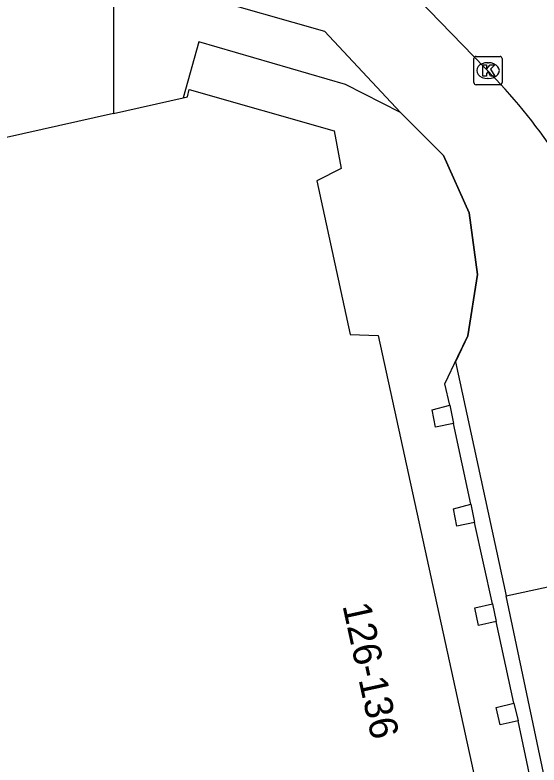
# Model space of a CAD drawing. Extents: x 162172 to 163187, y 382874 to 383684.
# Drawn here: x 163083.21 to 163101.77, y 383594.78 to 383621.33 of the extents above; entities that cross this region are included whole.
import ezdxf

# ---------------------------------------------------------------- set-up
doc = ezdxf.new("R2010")
doc.units = 0
for name, color, linetype in [('IMGEO_Fietspad_gesloten', 7, 'Continuous'), ('IMGEO_Kolk', 7, 'Continuous'), ('IMGEO_Pand', 7, 'Continuous'), ('IMGEO_Pand_nummerreeks', 7, 'Continuous'), ('IMGEO_Pand_overbouw', 7, 'Continuous'), ('IMGEO_Voetpad_open', 7, 'Continuous')]:
    doc.layers.add(name, color=color, linetype=linetype)

msp = doc.modelspace()

# ---------------------------------------------------------------- linework, layer by layer
at = {"layer": 'IMGEO_Fietspad_gesloten'}
msp.add_lwpolyline([(163100.246, 383619.065), (163095.531, 383623.925), (163092.052, 383627.661), (163090.911, 383628.782)], dxfattribs=at)
msp.add_arc((163084.718, 383604.483), 21.301, 22.1949, 43.2002, dxfattribs=at)
at = {"layer": 'IMGEO_Kolk'}
for p, q in [((163099.542, 383619.865), (163100.394, 383619.865)), ((163099.467, 383618.939), (163099.467, 383619.791)), ((163099.955, 383619.645), (163099.98, 383619.645)), ((163100.468, 383619.791), (163100.468, 383618.939)), ((163099.978, 383619.085), (163099.953, 383619.085)), ((163100.394, 383618.865), (163099.542, 383618.865))]:
    msp.add_line(p, q, dxfattribs=at)
for points in [[(163099.542, 383619.865), (163100.394, 383619.865)], [(163099.467, 383618.939), (163099.467, 383619.791)], [(163099.788, 383619.565), (163099.911, 383619.565), (163099.911, 383619.414), (163100.041, 383619.565), (163100.205, 383619.565), (163100.059, 383619.414), (163100.212, 383619.165), (163100.06, 383619.165), (163099.975, 383619.329), (163099.911, 383619.262), (163099.911, 383619.165), (163099.788, 383619.165), (163099.788, 383619.565)], [(163100.468, 383619.791), (163100.468, 383618.939)], [(163100.394, 383618.865), (163099.542, 383618.865)]]:
    msp.add_lwpolyline(points, dxfattribs=at)
for centre, start, end in [((163099.544, 383619.789), 91.552, 178.448), ((163099.544, 383619.789), 91.552, 178.448), ((163100.392, 383619.789), 1.552, 88.448), ((163100.392, 383619.789), 1.552, 88.448), ((163099.544, 383618.941), 181.552, 268.448), ((163099.544, 383618.941), 181.552, 268.448), ((163100.392, 383618.941), 271.552, 358.448), ((163100.392, 383618.941), 271.552, 358.448)]:
    msp.add_arc(centre, 0.0765, start, end, dxfattribs=at)
for centre, major_axis, ratio, start_param, end_param in [((163099.954, 383619.365), (-0.387, 0.002), 0.722429, 4.712389, 7.853982), ((163099.979, 383619.365), (-0.39, 0.002), 0.717154, 1.570796, 4.712389)]:
    msp.add_ellipse(centre, major_axis=major_axis, ratio=ratio, start_param=start_param, end_param=end_param, dxfattribs=at)
at = {"layer": 'IMGEO_Pand'}
for points in [[(163086.803, 383628.6), (163086.674, 383628.504), (163086.694, 383620.048), (163086.699, 383617.852)], [(163086.699, 383617.852), (163089.164, 383618.405), (163089.314, 383618.439), (163089.384, 383618.697), (163094.519, 383617.229), (163094.766, 383615.894), (163093.906, 383615.462), (163095.082, 383610.017), (163096.078, 383609.989), (163101.528, 383584.998), (163097.726, 383583.113), (163089.33, 383578.992)], [(163086.699, 383617.852), (163080.259, 383616.407), (163077.833, 383611.91)], [(163098.101, 383606.734), (163097.985, 383607.355), (163098.617, 383607.52), (163098.743, 383606.871), (163098.101, 383606.734)], [(163098.74, 383603.85), (163099.358, 383604.007), (163099.493, 383603.365), (163098.866, 383603.234), (163098.74, 383603.85)], [(163099.626, 383599.719), (163099.498, 383600.336), (163100.125, 383600.483), (163100.26, 383599.854), (163099.626, 383599.719)], [(163100.395, 383596.201), (163100.26, 383596.811), (163100.886, 383596.965), (163101.038, 383596.336), (163100.395, 383596.201)]]:
    msp.add_lwpolyline(points, dxfattribs=at)
at = {"layer": 'IMGEO_Pand_overbouw'}
msp.add_lwpolyline([(163101.656, 383593.438), (163101.038, 383596.336), (163100.395, 383596.201), (163100.26, 383596.811), (163100.886, 383596.965), (163100.26, 383599.854), (163099.626, 383599.719), (163099.498, 383600.336), (163100.125, 383600.483), (163099.493, 383603.365), (163098.866, 383603.234), (163098.74, 383603.85), (163099.358, 383604.007), (163098.743, 383606.871), (163098.101, 383606.734), (163097.985, 383607.355), (163098.617, 383607.52), (163098.443, 383608.27), (163098.903, 383609.238), (163099.253, 383609.974), (163099.596, 383612.146), (163099.301, 383614.325), (163098.385, 383616.355), (163096.868, 383617.887), (163094.922, 383618.874), (163089.721, 383620.378), (163089.164, 383618.405), (163089.314, 383618.439), (163089.384, 383618.697), (163094.519, 383617.229), (163094.766, 383615.894), (163093.906, 383615.462), (163095.082, 383610.017), (163096.078, 383609.989), (163101.528, 383584.998)], dxfattribs=at)
at = {"layer": 'IMGEO_Voetpad_open'}
for points in [[(163086.803, 383628.6), (163088.843, 383626.428), (163089.77, 383622.029), (163094.172, 383620.756), (163096.868, 383617.887), (163098.385, 383616.355), (163099.301, 383614.325), (163099.596, 383612.146), (163099.253, 383609.974), (163098.815, 383609.053), (163100.61, 383600.771)], [(163100.61, 383600.771), (163106.894, 383602.127)], [(163104.359, 383583.027), (163100.61, 383600.771)]]:
    msp.add_lwpolyline(points, dxfattribs=at)

# ---------------------------------------------------------------- texts
at = {"layer": 'IMGEO_Pand_nummerreeks'}
msp.add_text('126-136', height=1, rotation=282.3012, dxfattribs=at).set_placement((163094.807, 383600.422))

doc.saveas('drawing.dxf')
